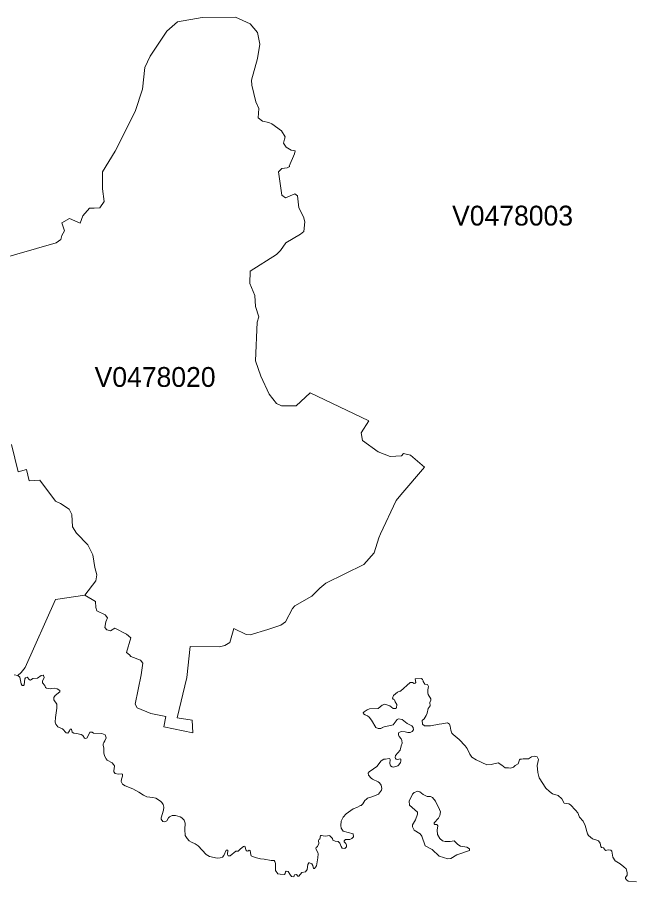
# Model space of a CAD drawing. Extents: x 369010 to 735936, y 6377141 to 6616555.
# Drawn here: x 448095 to 451203, y 6492980 to 6497339 of the extents above; entities that cross this region are included whole.
import ezdxf
from ezdxf.enums import TextEntityAlignment as Align

# ---------------------------------------------------------------- set-up
doc = ezdxf.new("R2010")
doc.units = 0
doc.header["$LTSCALE"] = 40
doc.layers.add('3', color=7, linetype='Continuous', lineweight=13)
doc.layers.add('4', color=7, linetype='Continuous')

msp = doc.modelspace()

# ---------------------------------------------------------------- linework, layer by layer
at = {"layer": '3'}
for points in [[(447384.62, 6495942.07), (448290.76, 6496202.08), (448314.43, 6496219.46), (448320.05, 6496238), (448332.96, 6496262.16), (448320.05, 6496303.04), (448358.95, 6496325.22), (448412.9, 6496301.22), (448425.81, 6496338.29), (448459.24, 6496377.35), (448483.41, 6496377.35), (448511.21, 6496379.17), (448533.55, 6496410.78), (448524.28, 6496473.84), (448524.28, 6496559.24), (448589.33, 6496663.34), (448689.46, 6496863.93), (448726.7, 6496977.14), (448737.79, 6497086.7), (448765.59, 6497142.47), (448849.17, 6497268.75), (448903.12, 6497316.92), (449027.42, 6497337.44), (449195.9, 6497339.26), (449268.39, 6497305.83), (449305.46, 6497263.13), (449318.54, 6497203.55), (449305.46, 6497131.22), (449275.84, 6497021.66), (449277.66, 6496997.49), (449298.02, 6496912.09), (449312.91, 6496878.66), (449309.27, 6496832.15), (449331.45, 6496815.44), (449363.06, 6496807.99), (449378.29, 6496802.7), (449426.61, 6496766.28), (449446.14, 6496735.67), (449441.51, 6496725.4), (449436.87, 6496704.05)], [(449539.82, 6496259.35), (449545.44, 6496308.5), (449538, 6496332.66), (449514.83, 6496378.18), (449507.38, 6496438.42), (449494.47, 6496448.68), (449447.96, 6496429.15), (449428.43, 6496443.05), (449411.72, 6496560.07), (449428.43, 6496575.95), (449456.4, 6496580.59), (449469.31, 6496587.04), (449466.5, 6496588.04), (449493.48, 6496650.27), (449495.3, 6496665.99), (449476.76, 6496669.63), (449450.78, 6496684.53), (449436.87, 6496704.05), (449441.51, 6496725.4), (449446.14, 6496735.67), (449426.61, 6496766.28), (449378.29, 6496802.7), (449363.06, 6496807.99), (449331.45, 6496815.44), (449309.27, 6496832.15), (449312.91, 6496878.66), (449298.02, 6496912.09), (449277.66, 6496997.49), (449275.84, 6497021.66), (449305.46, 6497131.22), (449318.54, 6497203.55), (449305.46, 6497263.13), (449268.39, 6497305.83), (449195.9, 6497339.26), (449027.42, 6497337.44), (448903.12, 6497316.92), (448849.17, 6497268.75), (448765.59, 6497142.47), (448737.79, 6497086.7), (448726.7, 6496977.14), (448689.46, 6496863.93), (448589.33, 6496663.34), (448524.28, 6496559.24), (448524.28, 6496473.84), (448533.55, 6496410.78), (448511.21, 6496379.17), (448483.41, 6496377.35), (448459.24, 6496377.35), (448425.81, 6496338.29), (448412.9, 6496301.22), (448358.95, 6496325.22), (448320.05, 6496303.04), (448332.96, 6496262.16), (448320.05, 6496238), (448314.43, 6496219.46), (448290.76, 6496202.08), (447384.62, 6495942.07)], [(449436.87, 6496704.05), (449450.78, 6496684.53), (449476.76, 6496669.63), (449495.3, 6496665.99), (449493.48, 6496650.27), (449466.5, 6496588.04), (449469.31, 6496587.04), (449456.4, 6496580.59), (449428.43, 6496575.95), (449411.72, 6496560.07), (449428.43, 6496443.05), (449447.96, 6496429.15), (449494.47, 6496448.68), (449507.38, 6496438.42), (449514.83, 6496378.18), (449538, 6496332.66), (449545.44, 6496308.5), (449539.82, 6496259.35), (449522.27, 6496245.28), (449449.78, 6496202.58), (449421.98, 6496163.68), (449401.62, 6496142.83), (449268.72, 6496059.25), (449266.9, 6495996.03), (449292.06, 6495936.61), (449296.69, 6495880.01), (449313.41, 6495828.87), (449304.14, 6495801.06), (449295.7, 6495606.1), (449322.51, 6495528.81), (449364.38, 6495438.78), (449401.46, 6495391.44), (449427.44, 6495379.36), (449501.75, 6495380.19), (449571.43, 6495445.23), (449867.52, 6495304.06), (449829.45, 6495243.81), (449836.07, 6495205.75), (449914.85, 6495148.15), (449975.75, 6495123.99), (450032.36, 6495127.79), (450042.62, 6495139.88), (450077.87, 6495130.44), (450148.38, 6495070.2), (450028.72, 6494930.84), (450005.38, 6494902.05), (449926.6, 6494734.06), (449918.33, 6494715.03), (449895.15, 6494638.9), (449842.19, 6494580.47), (449650.04, 6494484.81), (449621.25, 6494460.65), (449580.37, 6494419.77), (449494.97, 6494371.44), (449482.55, 6494357.7), (449448.13, 6494290.84), (449423.96, 6494274.13), (449358.92, 6494251.78), (449268.89, 6494224.8), (449248.53, 6494226.79), (449187.29, 6494257.41), (449166.77, 6494185.91), (449141.78, 6494171.02), (449114.8, 6494164.56), (448966.51, 6494166.38), (448950.62, 6494010.48), (448900.64, 6493807.24), (448977.6, 6493794.33), (448979.42, 6493731.11), (448833.78, 6493760.9), (448843.87, 6493813.69), (448767.74, 6493828.59), (448699.06, 6493856.39), (448689.79, 6493875.09), (448720.41, 6494022.72), (448727.85, 6494082.14), (448715.77, 6494097.86), (448667.61, 6494115.57), (448660.16, 6494124.84), (448646.26, 6494135.93), (448668.44, 6494210.24), (448645.27, 6494227.95), (448587.01, 6494258.4), (448565.66, 6494245.33), (448547.12, 6494249.96), (448536.86, 6494261.22), (448541.5, 6494290.01), (448549.77, 6494310.37), (448537.86, 6494326.09), (448496.98, 6494345.62), (448491.35, 6494362.34), (448489.53, 6494393.95), (448436.24, 6494424.57), (448287.28, 6494403.55), (448135.19, 6494060.29), (448114.83, 6494035.3), (448097.95, 6494020.41), (448107.88, 6494011.64), (448114.5, 6493977.38), (448120.29, 6493969.93)], [(448065.67, 6495184.4), (448099.93, 6495046.86), (448141.81, 6495058.12), (448155.71, 6495002.34), (448208.67, 6495005.16), (448287.61, 6494899.23), (448312.61, 6494888.14), (448357.13, 6494858.35), (448370.2, 6494831.54), (448373.84, 6494769.31), (448393.37, 6494737.7), (448450.97, 6494678.29), (448475.79, 6494628.3), (448486.88, 6494564.25), (448496.15, 6494527.18), (448491.52, 6494497.39), (448436.24, 6494424.57), (448489.53, 6494393.95), (448491.35, 6494362.34), (448496.98, 6494345.62), (448537.86, 6494326.09), (448549.77, 6494310.37), (448541.5, 6494290.01), (448536.86, 6494261.22), (448547.12, 6494249.96), (448565.66, 6494245.33), (448587.01, 6494258.4), (448645.27, 6494227.95), (448668.44, 6494210.24), (448646.26, 6494135.93), (448660.16, 6494124.84), (448667.61, 6494115.57), (448715.77, 6494097.86), (448727.85, 6494082.14), (448720.41, 6494022.72), (448689.79, 6493875.09), (448699.06, 6493856.39), (448767.74, 6493828.59), (448843.87, 6493813.69), (448833.78, 6493760.9), (448979.42, 6493731.11), (448977.6, 6493794.33), (448900.64, 6493807.24), (448950.62, 6494010.48), (448966.51, 6494166.38), (449114.8, 6494164.56), (449141.78, 6494171.02), (449166.77, 6494185.91), (449187.29, 6494257.41), (449248.53, 6494226.79), (449268.89, 6494224.8), (449358.92, 6494251.78), (449423.96, 6494274.13), (449448.13, 6494290.84), (449482.55, 6494357.7), (449494.97, 6494371.44), (449580.37, 6494419.77), (449621.25, 6494460.65), (449650.04, 6494484.81), (449842.19, 6494580.47), (449895.15, 6494638.9), (449918.33, 6494715.03), (449926.6, 6494734.06), (450005.38, 6494902.05), (450028.72, 6494930.84), (450148.38, 6495070.2), (450077.87, 6495130.44), (450042.62, 6495139.88), (450032.36, 6495127.79), (449975.75, 6495123.99), (449914.85, 6495148.15), (449836.07, 6495205.75), (449829.45, 6495243.81), (449867.52, 6495304.06), (449571.43, 6495445.23), (449501.75, 6495380.19), (449427.44, 6495379.36), (449401.46, 6495391.44), (449364.38, 6495438.78), (449322.51, 6495528.81), (449295.7, 6495606.1), (449304.14, 6495801.06), (449313.41, 6495828.87), (449296.69, 6495880.01), (449292.06, 6495936.61), (449266.9, 6495996.03), (449268.72, 6496059.25), (449401.62, 6496142.83), (449421.98, 6496163.68), (449449.78, 6496202.58), (449522.27, 6496245.28), (449539.82, 6496259.35)], [(448080.24, 6494023.72), (448097.95, 6494020.41), (448114.83, 6494035.3), (448135.19, 6494060.29), (448287.28, 6494403.55), (448436.24, 6494424.57), (448491.52, 6494497.39), (448496.15, 6494527.18), (448486.88, 6494564.25), (448475.79, 6494628.3), (448450.97, 6494678.29), (448393.37, 6494737.7), (448373.84, 6494769.31), (448370.2, 6494831.54), (448357.13, 6494858.35), (448312.61, 6494888.14), (448287.61, 6494899.23), (448208.67, 6495005.16), (448155.71, 6495002.34), (448141.81, 6495058.12), (448099.93, 6495046.86), (448065.67, 6495184.4)], [(448120.29, 6493969.93), (448126.74, 6493970.26), (448129.56, 6493973.24), (448133.7, 6494002.37), (448137.01, 6494008.99), (448145.61, 6494011.3), (448157.03, 6493997.57), (448162.16, 6493997.24), (448173.75, 6494005.18), (448196.75, 6494007.17), (448215.95, 6494019.58), (448225.22, 6494021.57), (448227.54, 6494019.58), (448230.68, 6494010.64), (448221.74, 6493991.44), (448222.41, 6493983.5), (448233.33, 6493969.1), (448237.8, 6493959.5), (448243.26, 6493956.19), (448262.13, 6493953.38), (448266.26, 6493955.2), (448285.13, 6493956.19), (448296.55, 6493953.38), (448310.29, 6493943.78), (448309.79, 6493938.32), (448286.29, 6493918.79), (448278.68, 6493908.53), (448278.68, 6493897.93), (448293.74, 6493874.6), (448295.06, 6493854.57), (448287.95, 6493808.4), (448286.29, 6493785.39), (448288.94, 6493773.81), (448298.87, 6493761.39), (448323.53, 6493751.13), (448342.07, 6493730.61), (448349.68, 6493729.78), (448358.12, 6493740.54), (448361.93, 6493748.98), (448369.21, 6493749.31), (448371.19, 6493733.59), (448379.47, 6493728.46), (448393.87, 6493727.8), (448416.87, 6493721.67), (448425.15, 6493717.2), (448433.26, 6493704.13), (448436.73, 6493702.14), (448444.18, 6493703.14), (448447.33, 6493706.28), (448461.39, 6493733.59), (448472.32, 6493733.59), (448478.94, 6493728.79), (448521.14, 6493728.13), (448538.85, 6493720.18), (448542.99, 6493705.45), (448536.86, 6493690.06), (448531.4, 6493682.61), (448528.92, 6493675.66), (448528.59, 6493668.21), (448531.07, 6493652.99), (448531.73, 6493629.82), (448535.04, 6493614.59), (448542.99, 6493599.2), (448548.78, 6493593.41), (448573.11, 6493579.01), (448581.05, 6493571.4), (448584.53, 6493564.28), (448583.54, 6493549.22), (448581.38, 6493541.6), (448582.38, 6493533.83), (448588.33, 6493525.22), (448603.06, 6493522.41), (448619.12, 6493524.56), (448624.91, 6493522.41), (448626.4, 6493512.14), (448620.44, 6493496.75), (448618.46, 6493485.33), (448625.24, 6493471.27), (448638.98, 6493463.49), (448677.38, 6493447.76), (448707.99, 6493431.88), (448731.66, 6493416.15), (448748.38, 6493408.87), (448779.16, 6493405.56), (448794.39, 6493400.76), (448816.56, 6493386.36), (448823.52, 6493379.74), (448830.96, 6493369.15), (448833.78, 6493355.41), (448831.79, 6493340.02), (448821.03, 6493301.62), (448821.03, 6493295.83), (448829.31, 6493284.08), (448836.59, 6493282.09), (448848.84, 6493287.89), (448857.11, 6493301.95), (448862.91, 6493307.42), (448876.31, 6493313.71), (448893.03, 6493314.37), (448916.69, 6493307.75)], [(450000.91, 6493886.35), (449997.44, 6493897.27), (449989.33, 6493900.75), (449986.18, 6493905.88), (449991.31, 6493918.46), (450012.83, 6493935.5), (450023.59, 6493941.46), (450026.56, 6493941.46), (450076.55, 6493985.49), (450087.8, 6493985.49), (450095.58, 6493980.36), (450101.87, 6493980.69), (450104.52, 6493984.49), (450100.71, 6494003.36), (450133.15, 6494004.19), (450137.29, 6494000.55), (450141.76, 6493993.26), (450142.09, 6493988.96), (450150.03, 6493975.89), (450162.94, 6493974.89), (450167.74, 6493965.29), (450164.1, 6493947.92), (450164.76, 6493932.52), (450167.08, 6493924.91), (450179.66, 6493902.4), (450179.32, 6493895.95), (450174.19, 6493884.36), (450177.34, 6493867.81), (450167.08, 6493853.91), (450161.95, 6493830.24), (450157.15, 6493818.33), (450145.89, 6493802.27), (450136.96, 6493792.67), (450137.29, 6493774.96), (450147.55, 6493766.69), (450178.99, 6493766.69), (450221.36, 6493775.3), (450235.43, 6493775.96), (450263.57, 6493780.43), (450274.49, 6493775.3), (450278.13, 6493765.03), (450280.28, 6493743.85), (450286.07, 6493729.78), (450291.87, 6493722.5), (450323.64, 6493698.01), (450353.1, 6493665.9), (450362.37, 6493652.16), (450376.61, 6493622.7), (450387.53, 6493608.8), (450408.05, 6493594.73), (450463.16, 6493569.41), (450484.35, 6493571.4), (450519.6, 6493579.67), (450538.63, 6493568.42), (450555.02, 6493554.35), (450570.91, 6493554.68), (450581.83, 6493552.36), (450596.73, 6493557.49), (450605.66, 6493566.76), (450620.39, 6493575.2), (450626.85, 6493595.39), (450629.99, 6493597.38), (450637.77, 6493597.38), (450645.38, 6493599.53), (450673.02, 6493600.19), (450687.09, 6493610.12), (450702.48, 6493613.27), (450715.39, 6493610.45), (450723.01, 6493596.72), (450716.05, 6493566.1), (450719.2, 6493530.85), (450725.98, 6493503.37), (450759.91, 6493452.56), (450778.28, 6493434.36), (450794.01, 6493423.77), (450822.8, 6493414.83), (450840.18, 6493397.45), (450852.43, 6493376.27), (450876.43, 6493372.46), (450883.54, 6493367.99), (450910.03, 6493340.68), (450920.62, 6493326.78), (450930.05, 6493305.76), (450947.59, 6493285.07), (450957.52, 6493263.89), (450969.77, 6493221.35), (450975.23, 6493212.58), (450994.76, 6493195.7), (451011.15, 6493192.06), (451025.22, 6493186.27), (451034.32, 6493174.52), (451036.47, 6493157.97), (451040.11, 6493152.67), (451050.04, 6493151.01), (451059.97, 6493136.95), (451074.04, 6493140.09), (451087.45, 6493138.6), (451091.75, 6493133.8), (451097.71, 6493103.85), (451108.63, 6493085.64)], [(449782.45, 6493197.52), (449790.39, 6493205.63), (449789.07, 6493221.35), (449738.09, 6493234.76), (449728.82, 6493249.82), (449726.34, 6493263.39), (449728.16, 6493284.58), (449738.09, 6493306.26), (449752.82, 6493322.64), (449788.24, 6493347.14), (449807.44, 6493353.76), (449826.3, 6493365.01), (449828.62, 6493365.01), (449837.23, 6493372.79), (449847.82, 6493389.01), (449855.6, 6493397.12), (449861.39, 6493400.59), (449887.04, 6493409.37), (449916.5, 6493421.78), (449931.57, 6493440.98), (449933.22, 6493450.74), (449930.24, 6493466.47), (449921.97, 6493478.88), (449915.18, 6493484.01), (449885.39, 6493497.58), (449879.93, 6493501.39), (449865.2, 6493518.1), (449864.21, 6493527.04), (449868.34, 6493534.82), (449890.85, 6493548.56), (449907.57, 6493561.3), (449929.08, 6493589.27), (449943.48, 6493597.54), (449951.09, 6493597.38), (449969.47, 6493602.18), (449973.27, 6493600.19), (449974.93, 6493596.39), (449973.27, 6493576.53), (449975.92, 6493563.62), (449984.53, 6493559.48), (449990.98, 6493558.49), (450003.73, 6493560.47), (450013.66, 6493564.61), (450019.45, 6493569.08), (450027.23, 6493580.99), (450029.38, 6493587.95), (450028.88, 6493597.54), (450024.91, 6493599.53), (450012.5, 6493596.72), (450005.38, 6493597.38), (450001.57, 6493600.85), (450000.25, 6493605.65), (450002.73, 6493616.25), (450025.9, 6493642.89), (450030.04, 6493665.57), (450035.17, 6493679.14), (450034.51, 6493691.55), (450031.03, 6493700.98), (450020.77, 6493711.91), (450017.63, 6493720.18), (450016.63, 6493728.79), (450018.46, 6493732.43), (450031.36, 6493736.9), (450050.56, 6493736.24), (450063.47, 6493732.76), (450076.22, 6493732.76), (450085.98, 6493737.23), (450092.93, 6493746.5), (450090.45, 6493758.41), (450083.99, 6493765.37), (450060.49, 6493778.28), (450035.83, 6493797.47), (450016.63, 6493800.62), (450010.51, 6493797.47), (449989.33, 6493771.49), (449983.86, 6493768.68), (449945.3, 6493761.56), (449934.88, 6493758.08), (449934.21, 6493756.1), (449927.43, 6493753.28), (449914.02, 6493753.28), (449902.11, 6493758.41), (449880.26, 6493795.32), (449869.34, 6493809.06), (449860.73, 6493817), (449848.48, 6493820.98), (449840.21, 6493826.93), (449839.55, 6493831.24), (449843.68, 6493836.04), (449859.07, 6493846.3), (449871.65, 6493851.76), (449914.52, 6493853.58), (449935.04, 6493870.96), (449947.95, 6493875.76), (449973.6, 6493866.49), (449990.65, 6493853.91), (450001.24, 6493852.92), (450007.04, 6493857.22), (450007.86, 6493873.61), (450000.91, 6493886.35)], [(448916.69, 6493307.75), (448924.31, 6493302.95), (448936.56, 6493290.04), (448941.02, 6493274.81), (448939.7, 6493244.03), (448941.02, 6493212.75), (448950.79, 6493197.52), (448961.22, 6493185.77), (448974.29, 6493178.99), (448991.34, 6493171.87), (449007.56, 6493160.61), (449047.77, 6493117.09), (449063.83, 6493107.16), (449102.22, 6493098.72), (449117.62, 6493100.04), (449130.2, 6493104.18), (449137.31, 6493112.78), (449148.73, 6493139.1), (449155.85, 6493138.6), (449155.52, 6493117.42), (449157.83, 6493110.96), (449168.59, 6493110.96), (449196.56, 6493134.3), (449208.81, 6493133.97), (449219.73, 6493146.22), (449235.46, 6493158.13), (449242.74, 6493158.46), (449248.53, 6493138.27), (449250.85, 6493135.62), (449257.47, 6493133.8), (449264.58, 6493138.6), (449269.71, 6493136.62), (449272.03, 6493116.09), (449274.18, 6493111.29), (449294.71, 6493102.19), (449321.68, 6493096.23), (449339.72, 6493094.25), (449374.31, 6493086.47), (449390.7, 6493086.47), (449394.17, 6493081.17), (449396.16, 6493072.07), (449397.48, 6493036.16), (449408.57, 6493020.43), (449420.49, 6493017.62), (449442.34, 6493016.79), (449446.31, 6493021.09), (449447.96, 6493029.53), (449451.11, 6493033.34), (449460.87, 6493031.02), (449468.65, 6493017.62), (449476.93, 6493007.03), (449489.17, 6493005.37), (449492.98, 6493014.64), (449502.58, 6493016.63), (449509.03, 6493007.69), (449514.83, 6493007.69), (449528.89, 6493026.22), (449547.6, 6493029.2), (449556.53, 6493041.29), (449559.68, 6493066.94), (449564.64, 6493074.72), (449568.12, 6493075.05), (449580.03, 6493069.92), (449585.17, 6493061.81), (449588.64, 6493047.41), (449594.1, 6493047.41), (449603.04, 6493059.33), (449611.15, 6493101.03), (449612.31, 6493120.89), (449611.15, 6493127.35), (449600.89, 6493145.55), (449601.22, 6493152.67), (449609.16, 6493157.14), (449615.95, 6493172.86), (449613.3, 6493187.26), (449616.28, 6493194.05), (449621.08, 6493195.04), (449624.56, 6493212.91), (449628.36, 6493213.58), (449637.46, 6493210.76), (449651.53, 6493210.43), (449667.92, 6493212.58), (449671.39, 6493211.75), (449683.64, 6493197.85), (449686.78, 6493189.91), (449698.37, 6493185.11), (449713.43, 6493182.13), (449722.04, 6493173.85), (449727.83, 6493158.13), (449733.62, 6493148.53), (449746.53, 6493147.54), (449755.14, 6493156.48), (449755.47, 6493165.08), (449751.33, 6493173.19), (449743.88, 6493180.81), (449743.55, 6493186.27), (449750.67, 6493192.39), (449760.6, 6493193.71), (449770.86, 6493192.39), (449782.45, 6493197.52)], [(451108.63, 6493085.64), (451133.95, 6493070.58), (451153.65, 6493055.19), (451164.57, 6493044.26), (451169.7, 6493026.56), (451169.04, 6493012.49), (451160.6, 6493000.9), (451160.6, 6492996.77), (451165.73, 6492988.99), (451175.49, 6492982.53), (451217.2, 6492980.05)]]:
    msp.add_lwpolyline(points, dxfattribs=at)
msp.add_lwpolyline([(450114.78, 6493436.18), (450096.74, 6493430.55), (450087.47, 6493421.12), (450071.09, 6493385.87), (450071.75, 6493366.34), (450112.46, 6493330.42), (450112.79, 6493321.15), (450102.53, 6493292.85), (450088.13, 6493266.21), (450087.47, 6493256.61), (450096.24, 6493240.55), (450126.36, 6493220.69), (450134.97, 6493210.1), (450152.02, 6493160.28), (450187.6, 6493141.75), (450221.86, 6493109.31), (450266.21, 6493095.9), (450280.28, 6493097.06), (450311.07, 6493115.1), (450375.28, 6493138.27), (450375.61, 6493146.55), (450361.21, 6493154.32), (450329.11, 6493158.79), (450315.37, 6493168.06), (450297.99, 6493185.94), (450277.8, 6493182.79), (450252.15, 6493183.45), (450239.24, 6493185.94), (450225.83, 6493197.52), (450213.58, 6493218.38), (450211.93, 6493239.56), (450215.57, 6493261.41), (450210.77, 6493269.35), (450200.84, 6493268.85), (450197.2, 6493271.34), (450196.87, 6493276.47), (450219.38, 6493299.97), (450225.83, 6493314.04), (450228.65, 6493332.24), (450224.51, 6493344.16), (450203.98, 6493385.53), (450188.26, 6493403.9), (450178, 6493409.86), (450161.62, 6493409.86), (450141.42, 6493420.29), (450124.38, 6493433.7)], close=True, dxfattribs=at)

# ---------------------------------------------------------------- texts
at = {"layer": '4'}
for s, p in [('V0478003', (450592.11, 6496289.12)), ('V0478020', (448789.99, 6495475.41))]:
    msp.add_text(s, height=100, dxfattribs=at).set_placement(p, align=Align.CENTER)

doc.saveas('drawing.dxf')
